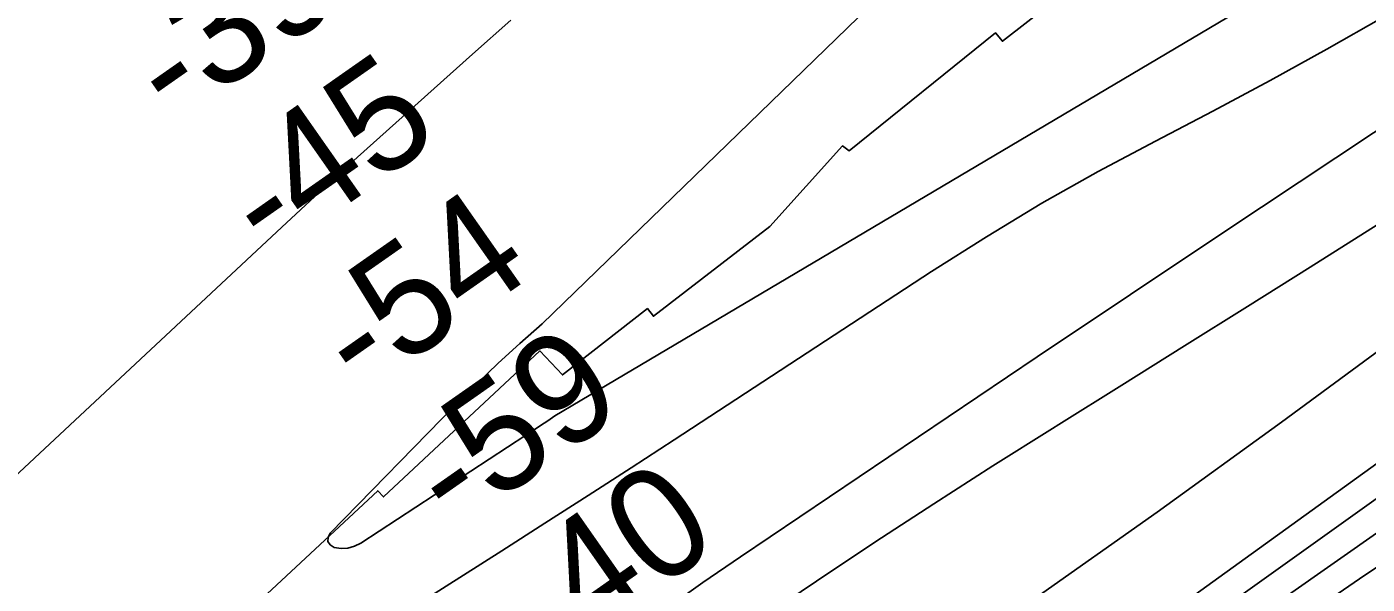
# Model space of a CAD drawing. Extents: x 3177385 to 3215275, y 903885 to 929304.
# Drawn here: x 3203818 to 3204632, y 917158 to 917497 of the extents above; entities that cross this region are included whole.
import ezdxf

# ---------------------------------------------------------------- set-up
doc = ezdxf.new("R2010")
doc.units = 0
for name, color, linetype in [('V-RIVR-RANG', 7, 'Continuous'), ('V-RRAP-RVMT', 7, 'Continuous'), ('V-TOPO-DPTH', 7, 'Continuous'), ('V-TOPO-MAJR', 7, 'Continuous'), ('V-TOPO-MINR', 7, 'Continuous')]:
    doc.layers.add(name, color=color, linetype=linetype)

msp = doc.modelspace()

# ---------------------------------------------------------------- linework, layer by layer
at = {"layer": 'V-RRAP-RVMT'}
msp.add_lwpolyline([(3204460.04, 917526.76), (3204410.14, 917487.89), (3204405.87, 917493.04), (3204317.05, 917421.32), (3204313.05, 917424.26), (3204268.91, 917375.31), (3204198.24, 917320.87), (3204194.57, 917325.53), (3204142.92, 917285.2), (3204129.31, 917299.79), (3204034.24, 917211.13), (3204030.75, 917214.86), (3203928.36, 917119.38), (3203941.95, 917104.81), (3203931.09, 917094.01), (3203919.1, 917104.9), (3203711.12, 916903.46), (3203682.91, 916877.27), (3203664.03, 916860.85), (3203636.49, 916892.54), (3203538.44, 916807.31), (3203438.01, 916725.97), (3203440.88, 916722.44), (3203344.96, 916650.18)], dxfattribs=at)
at = {"layer": 'V-TOPO-DPTH'}
for points in [[(3203485.74, 916437.79), (3203832.61, 916705.15), (3203906.03, 916761.55), (3203979.57, 916817.79), (3204053.28, 916873.8), (3204127.11, 916929.66), (3204249.99, 917022.31), (3204262.52, 917031.65), (3204275.12, 917040.91), (3204287.82, 917050.02), (3204300.59, 917059.05), (3204427.91, 917148.03), (3204504.05, 917201.93), (3204579.75, 917256.44), (3204654.79, 917311.86), (3204729.38, 917367.88), (3205386.13, 917867.33), (3205404.23, 917881.36), (3205422.15, 917895.61), (3205439.81, 917910.19), (3205457.29, 917924.98), (3205621.69, 918066.77), (3205720.83, 918153.08)], [(3203485.74, 916437.79), (3203832.61, 916705.15), (3203906.03, 916761.55), (3203979.57, 916817.79), (3204053.28, 916873.8), (3204127.11, 916929.66), (3204249.99, 917022.31), (3204262.52, 917031.65), (3204275.12, 917040.91), (3204287.82, 917050.02), (3204300.59, 917059.05), (3204427.91, 917148.03), (3204504.05, 917201.93), (3204579.75, 917256.44), (3204654.79, 917311.86), (3204729.38, 917367.88), (3205386.13, 917867.33), (3205404.23, 917881.36), (3205422.15, 917895.61), (3205439.81, 917910.19), (3205457.29, 917924.98), (3205621.69, 918066.77), (3205720.83, 918153.08)], [(3205744.81, 918071), (3205486.87, 917852.88), (3205479.34, 917846.64), (3205471.75, 917840.49), (3205464.04, 917834.49), (3205456.25, 917828.58), (3205324.24, 917730.26), (3205250.28, 917675.43), (3205176.14, 917620.83), (3205101.76, 917566.57), (3205027.21, 917512.53), (3204367.09, 917036.31), (3204337.4, 917014.71), (3204307.82, 916992.97), (3204278.41, 916970.99), (3204249.12, 916948.86), (3203745.44, 916565.36), (3203698.81, 916529.64), (3203652.33, 916493.74)], [(3205744.81, 918071), (3205486.87, 917852.88), (3205479.34, 917846.64), (3205471.75, 917840.49), (3205464.04, 917834.49), (3205456.25, 917828.58), (3205324.24, 917730.26), (3205250.28, 917675.43), (3205176.14, 917620.83), (3205101.76, 917566.57), (3205027.21, 917512.53), (3204367.09, 917036.31), (3204337.4, 917014.71), (3204307.82, 916992.97), (3204278.41, 916970.99), (3204249.12, 916948.86), (3203745.44, 916565.36), (3203698.81, 916529.64), (3203652.33, 916493.74)], [(3204798.38, 917477.87), (3204597.04, 917350.73), (3204558.95, 917326.74), (3204520.84, 917302.79), (3204482.67, 917278.92), (3204444.48, 917255.11), (3204440.49, 917252.62), (3204404.39, 917229.89), (3204368.46, 917206.9), (3204332.77, 917183.53), (3204297.25, 917159.91), (3204240.86, 917121.96), (3204233.71, 917117.05), (3204226.62, 917112.04), (3204219.64, 917106.91), (3204212.71, 917101.68), (3204153.82, 917056.32), (3204117.58, 917028.23), (3204081.46, 917000), (3204045.5, 916971.56), (3204009.66, 916942.97), (3203424.26, 916473.08)], [(3203424.26, 916473.08), (3204009.66, 916942.97), (3204045.5, 916971.56), (3204081.46, 917000), (3204117.58, 917028.23), (3204153.82, 917056.32), (3204212.71, 917101.68), (3204219.64, 917106.91), (3204226.62, 917112.04), (3204233.71, 917117.05), (3204240.86, 917121.96), (3204297.25, 917159.91), (3204332.77, 917183.53), (3204368.46, 917206.9), (3204404.39, 917229.89), (3204440.49, 917252.62), (3204444.48, 917255.11), (3204482.67, 917278.92), (3204520.84, 917302.79), (3204558.95, 917326.74), (3204597.04, 917350.73), (3204798.38, 917477.87)], [(3203527.4, 916316.76), (3203815.21, 916560.68), (3203898.63, 916630.44), (3203982.63, 916699.46), (3204067.54, 916767.39), (3204153.03, 916834.58), (3204291.26, 916941.77), (3204308.17, 916954.71), (3204325.18, 916967.51), (3204342.35, 916980.09), (3204359.63, 916992.54), (3204554.11, 917130.72), (3204669.24, 917211.35)], [(3204669.24, 917211.35), (3204554.11, 917130.72), (3204359.63, 916992.54), (3204342.35, 916980.09), (3204325.18, 916967.51), (3204308.17, 916954.71), (3204291.26, 916941.77), (3204153.03, 916834.58), (3204067.54, 916767.39), (3203982.63, 916699.46), (3203898.63, 916630.44), (3203815.21, 916560.68), (3203527.4, 916316.76)]]:
    msp.add_lwpolyline(points, dxfattribs=at)
at = {"layer": 'V-TOPO-MAJR'}
msp.add_lwpolyline([(3204658.42, 917447.37), (3204544.74, 917371.96), (3204431.34, 917296.11), (3204251.02, 917174.77), (3204228.17, 917159.04), (3204205.54, 917143), (3204183.26, 917126.49), (3204161.2, 917109.66), (3203969.55, 916960.23), (3203869.45, 916882.4), (3203769.21, 916804.74), (3203668.78, 916727.34), (3203568.21, 916650.11), (3203403.87, 916524.26)], dxfattribs=at)
at = {"layer": 'V-TOPO-MINR'}
for points in [[(3203485.74, 916437.79), (3203832.61, 916705.15), (3203906.03, 916761.55), (3203979.57, 916817.79), (3204053.28, 916873.8), (3204127.11, 916929.66), (3204249.99, 917022.31), (3204262.52, 917031.65), (3204275.12, 917040.91), (3204287.82, 917050.02), (3204300.59, 917059.05), (3204427.91, 917148.03), (3204504.05, 917201.93), (3204579.75, 917256.44), (3204654.79, 917311.86), (3204729.38, 917367.88), (3205386.13, 917867.33), (3205404.23, 917881.36), (3205422.15, 917895.61), (3205439.81, 917910.19), (3205457.29, 917924.98), (3205621.69, 918066.77), (3205720.83, 918153.08)], [(3203652.33, 916493.74), (3203698.81, 916529.64), (3203745.44, 916565.36), (3204249.12, 916948.86), (3204278.41, 916970.99), (3204307.82, 916992.97), (3204337.4, 917014.71), (3204367.09, 917036.31), (3205027.21, 917512.53), (3205101.76, 917566.57), (3205176.14, 917620.83), (3205250.28, 917675.43), (3205324.24, 917730.26), (3205456.25, 917828.58), (3205464.04, 917834.49), (3205471.75, 917840.49), (3205479.34, 917846.64), (3205486.87, 917852.88), (3205744.81, 918071)], [(3203655.14, 916463.75), (3203740.78, 916533.25), (3203826.85, 916602.22), (3203913.55, 916670.38), (3204000.68, 916738.01), (3204270.24, 916945.25), (3204293.33, 916962.81), (3204316.53, 916980.2), (3204339.92, 916997.35), (3204363.43, 917014.33), (3204697.51, 917253.04), (3204829.96, 917347.33), (3204962.62, 917441.32), (3205095.61, 917534.84), (3205228.82, 917628.05), (3205450.55, 917782.62), (3205472.94, 917798.48), (3205495.17, 917814.55), (3205517.16, 917830.94), (3205539, 917847.54), (3205609.52, 917901.99), (3205666.17, 917946.4), (3205722.37, 917991.34)], [(3204785.67, 917951.56), (3204130.62, 917316.23), (3204117.14, 917304.37), (3204103.87, 917292.28), (3204090.94, 917279.84), (3204078.21, 917267.17), (3204001.86, 917189.07), (3204000.71, 917186.4), (3204000.56, 917184.01), (3204001.92, 917182.04), (3204004.28, 917180.34), (3204008.55, 917179.8), (3204012.7, 917179.95), (3204016.69, 917181.13), (3204020.56, 917183), (3204120.66, 917248.52), (3204125.11, 917251.45), (3204129.56, 917254.39), (3204133.99, 917257.35), (3204138.42, 917260.32), (3205090.57, 917824.62)], [(3203619.19, 916869.5), (3204106.06, 917178.33), (3204132.32, 917195.07), (3204158.54, 917211.88), (3204184.69, 917228.81), (3204210.79, 917245.8), (3204367.15, 917348.09), (3204400.42, 917369.11), (3204434.1, 917389.42), (3204468.41, 917408.66), (3204503.13, 917427.18), (3204538.02, 917445.42), (3204572.73, 917464), (3204607.16, 917483.09), (3204641.41, 917502.51)], [(3204111.61, 917500.72), (3204088.3, 917479.92), (3204064.96, 917459.15), (3204041.68, 917438.31), (3204018.51, 917417.36), (3203995.49, 917396.23), (3203972.58, 917375), (3203757.84, 917174.46)], [(3203424.26, 916473.08), (3204009.66, 916942.97), (3204045.5, 916971.56), (3204081.46, 917000), (3204117.58, 917028.23), (3204153.82, 917056.32), (3204212.71, 917101.68), (3204219.64, 917106.91), (3204226.62, 917112.04), (3204233.71, 917117.05), (3204240.86, 917121.96), (3204297.25, 917159.91), (3204332.77, 917183.53), (3204368.46, 917206.9), (3204404.39, 917229.89), (3204440.49, 917252.62), (3204444.48, 917255.11), (3204482.67, 917278.92), (3204520.84, 917302.79), (3204558.95, 917326.74), (3204597.04, 917350.73), (3204798.38, 917477.87)], [(3203527.4, 916316.76), (3203815.21, 916560.68), (3203898.63, 916630.44), (3203982.63, 916699.46), (3204067.54, 916767.39), (3204153.03, 916834.58), (3204291.26, 916941.77), (3204308.17, 916954.71), (3204325.18, 916967.51), (3204342.35, 916980.09), (3204359.63, 916992.54), (3204554.11, 917130.72), (3204669.24, 917211.35)], [(3203757.07, 916479.84), (3203790.84, 916508.63), (3204012.94, 916698), (3204065.38, 916742.1), (3204118.2, 916785.71), (3204171.61, 916828.61), (3204225.41, 916871.02), (3204312.15, 916938.45), (3204322.93, 916946.72), (3204333.78, 916954.89), (3204344.73, 916962.92), (3204355.75, 916970.86), (3204479.82, 917059.02), (3204553.24, 917110.51), (3204627.07, 917161.39), (3204701.52, 917211.35)]]:
    msp.add_lwpolyline(points, dxfattribs=at)

# ---------------------------------------------------------------- texts
at = {"layer": 'V-RIVR-RANG'}
for s, p in [('-39', (3203906.82, 917436.68)), ('-45', (3203964.67, 917355.12)), ('-54', (3204020.79, 917272.34)), ('-59', (3204077.12, 917189.72)), ('-40', (3204134.32, 917107.7))]:
    msp.add_text(s, height=67, rotation=35.01917, dxfattribs=at).set_placement(p)

doc.saveas('drawing.dxf')
